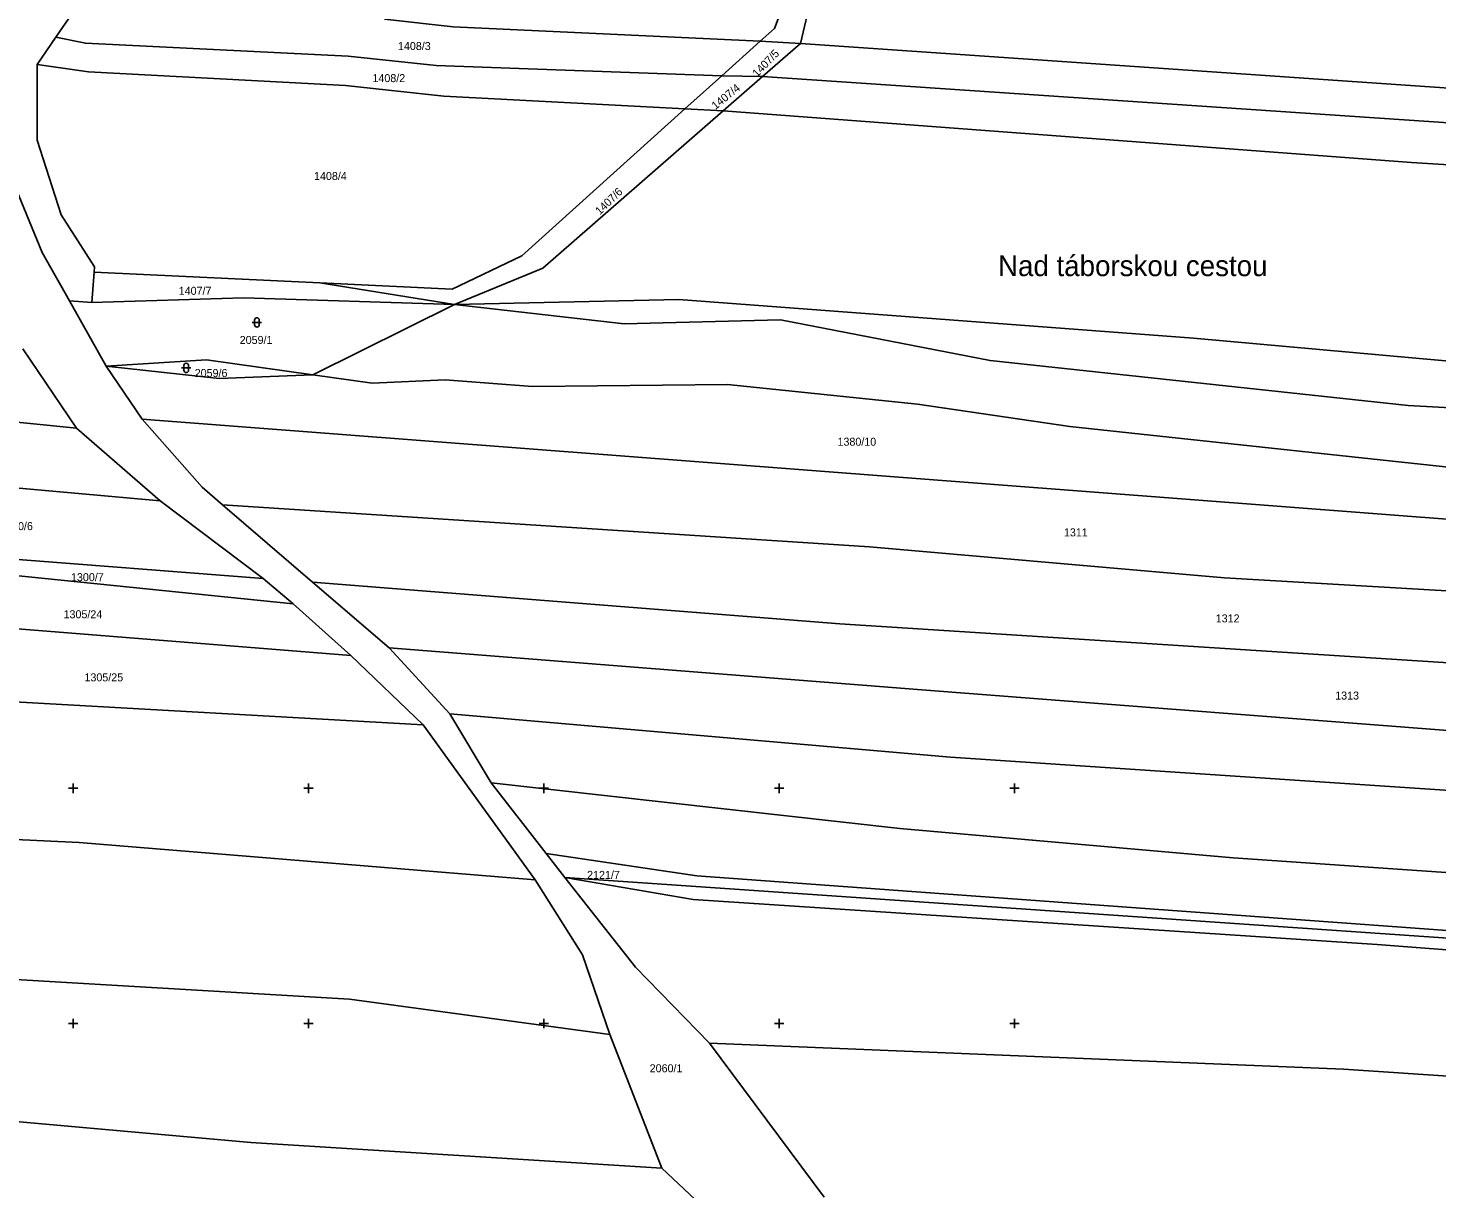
# Model space of a CAD drawing. Extents: x -776734 to -748832, y -1118122 to -976986.
# Drawn here: x -750359.5 to -750060.3, y -1114035.1 to -1113788.5 of the extents above; entities that cross this region are included whole.
import ezdxf

# ---------------------------------------------------------------- set-up
doc = ezdxf.new("R2010")
doc.units = 0
for name, color, linetype in [('KM_Hranice parcel', 7, 'Continuous'), ('KM_Parcelní čísla', 7, 'Continuous'), ('KM_Pop  PČ popisy', 7, 'Continuous'), ('KM_Značky kultur', 7, 'Continuous'), ('Level 61 Křížky', 7, 'Continuous')]:
    doc.layers.add(name, color=color, linetype=linetype)

msp = doc.modelspace()

# ---------------------------------------------------------------- linework, layer by layer
at = {"layer": 'KM_Hranice parcel'}
for p, q in [((-750188.66, -1113763.12), (-750195.48, -1113791.7)), ((-750353.67, -1113790.38), (-750348.13, -1113782.32)), ((-750357.63, -1113796.15), (-750353.67, -1113790.38)), ((-750204.01, -1113791.2), (-750212.21, -1113798.59)), ((-750204.01, -1113791.2), (-750195.48, -1113791.7)), ((-750195.48, -1113791.7), (-750203.55, -1113798.74)), ((-750195.48, -1113791.7), (-749978.87, -1113806.65)), ((-750212.21, -1113798.59), (-750220.02, -1113805.63)), ((-750203.55, -1113798.74), (-750212.21, -1113798.59)), ((-750203.55, -1113798.74), (-750211.91, -1113806.03)), ((-750220.02, -1113805.63), (-750211.91, -1113806.03)), ((-750346, -1113846.78), (-750345.53, -1113840.34)), ((-750297.58, -1113842.6), (-750345.53, -1113840.34)), ((-750297.58, -1113842.6), (-750268.97, -1113847.15)), ((-750350.79, -1113846.38), (-750346, -1113846.78)), ((-750350.79, -1113846.38), (-750342.97, -1113860.28)), ((-750299.06, -1113862.12), (-750268.97, -1113847.15)), ((-750360.65, -1113856.6), (-750349.25, -1113873.44)), ((-750335.35, -1113871.57), (-750342.97, -1113860.28)), ((-749968.97, -1113899.62), (-750335.35, -1113871.57)), ((-750349.25, -1113873.44), (-750331.5, -1113888.93)), ((-750394.27, -1113883.24), (-750331.5, -1113888.93)), ((-750331.5, -1113888.93), (-750309.59, -1113905.41)), ((-750299.13, -1113906.19), (-750318.24, -1113889.76)), ((-750386.99, -1113899.39), (-750309.59, -1113905.41)), ((-750309.59, -1113905.41), (-750303.26, -1113910.79)), ((-750282.86, -1113920.17), (-750299.13, -1113906.19)), ((-750399.57, -1113913.11), (-750290.98, -1113921.75)), ((-750303.26, -1113910.79), (-750290.98, -1113921.75)), ((-750290.98, -1113921.75), (-750275.6, -1113936.54)), ((-750269.98, -1113934.18), (-750282.86, -1113920.17)), ((-750413.63, -1113928.68), (-750275.6, -1113936.54)), ((-750261.21, -1113948.83), (-750269.98, -1113934.18)), ((-750275.6, -1113936.54), (-750251.84, -1113969.47)), ((-750249.5, -1113963.87), (-750261.21, -1113948.83)), ((-750245.52, -1113968.92), (-750249.5, -1113963.87)), ((-750235.94, -1114002.32), (-750224.9, -1114030.76)), ((-750190.44, -1114036.88), (-750214.77, -1114004.16)), ((-750224.9, -1114030.76), (-750195.87, -1114058.02))]:
    msp.add_line(p, q, dxfattribs=at)
for points in [[(-750394.18, -1113687.07), (-750374.25, -1113712.84), (-750364.39, -1113734.2), (-750362.92, -1113755.97), (-750369.18, -1113776.02), (-750371.71, -1113792.51), (-750367.7, -1113809.24), (-750356.56, -1113836.11), (-750350.79, -1113846.38)], [(-750204.01, -1113791.2), (-750201.01, -1113788.5), (-750194.85, -1113772.26), (-750193.16, -1113762.73)], [(-750283.82, -1113786.52), (-750269.28, -1113788.16), (-750204.01, -1113791.2)], [(-750212.21, -1113798.59), (-750272.87, -1113796.42), (-750291.58, -1113794.37), (-750347.39, -1113791.64), (-750353.67, -1113790.38)], [(-750345.53, -1113840.34), (-750345.42, -1113839.14), (-750352.55, -1113828.09), (-750357.63, -1113812.27), (-750357.63, -1113796.15)], [(-750357.63, -1113796.15), (-750346.7, -1113797.74), (-750292.16, -1113800.62), (-750271.21, -1113802.92), (-750220.02, -1113805.63)], [(-749279.44, -1113867.03), (-749317.69, -1113860.67), (-749348.8, -1113859.59), (-749621.65, -1113838.06), (-750203.55, -1113798.74)], [(-750220.02, -1113805.63), (-750254.67, -1113836.87), (-750269.46, -1113843.92), (-750297.58, -1113842.6)], [(-750211.91, -1113806.03), (-750250.24, -1113839.45), (-750268.97, -1113847.15)], [(-750211.91, -1113806.03), (-750065.65, -1113817), (-749890.26, -1113827.96), (-749775.31, -1113834.29), (-749644.7, -1113843.57), (-749553.48, -1113852.08), (-749320.2, -1113868.64), (-749283.2, -1113873.98)], [(-750268.97, -1113847.15), (-750313.77, -1113845.79), (-750346, -1113846.78)], [(-750268.97, -1113847.15), (-750221.3, -1113846.1), (-750111.97, -1113854.3), (-749958.49, -1113868.15), (-749827, -1113875.2), (-749391.02, -1113905.91), (-749330.99, -1113912.64), (-749298.35, -1113917.84)], [(-750003.16, -1113879.78), (-750038.06, -1113870.22), (-750066.37, -1113868.66), (-750155.2, -1113859.1), (-750199.72, -1113850.41), (-750232.91, -1113851.29), (-750268.97, -1113847.15)], [(-750342.97, -1113860.28), (-750321.66, -1113858.91), (-750299.06, -1113862.12)], [(-750299.06, -1113862.12), (-750318.98, -1113862.89), (-750342.97, -1113860.28)], [(-750299.06, -1113862.12), (-750286.48, -1113863.89), (-750270.96, -1113863.21), (-750252.43, -1113864.61), (-750210.96, -1113864.17), (-750170.62, -1113868.36), (-750138.23, -1113873.14), (-750038.07, -1113883.87), (-749968.97, -1113899.62)], [(-750391.84, -1113869.57), (-750380.96, -1113870.27), (-750349.25, -1113873.44)], [(-750318.24, -1113889.76), (-750322.61, -1113885.99), (-750335.35, -1113871.57)], [(-750318.24, -1113889.76), (-750180.82, -1113898.7), (-750105.43, -1113905.24), (-750014.61, -1113910.61), (-749954.02, -1113915.99), (-749886.91, -1113919.81)], [(-750386.99, -1113899.39), (-750387.26, -1113902.24), (-750303.26, -1113910.79)], [(-750299.13, -1113906.19), (-750187.1, -1113915.02), (-750044.49, -1113924.18), (-749969.7, -1113929.94), (-749932.26, -1113930.52), (-749852.43, -1113936.67)], [(-750282.86, -1113920.17), (-750170.61, -1113928.99), (-750046.09, -1113938.63), (-749826.88, -1113951.64)], [(-750269.98, -1113934.18), (-750163.63, -1113943.36), (-749933.46, -1113958.75), (-749797.91, -1113967.83)], [(-750261.21, -1113948.83), (-750174.38, -1113958.52), (-750103.53, -1113964.75), (-749907.45, -1113978.3), (-749763.69, -1113985.76)], [(-750516.14, -1113952.73), (-750476.6, -1113954.73), (-750420.88, -1113958.1), (-750348.73, -1113961.53), (-750251.84, -1113969.47)], [(-750249.5, -1113963.87), (-750217.52, -1113968.63), (-749836.52, -1113996.38)], [(-750251.84, -1113969.47), (-750241.81, -1113985.39), (-750235.94, -1114002.32)], [(-750214.77, -1114004.16), (-750230.49, -1113987.98), (-750245.52, -1113968.92)], [(-750245.52, -1113968.92), (-749915.61, -1113991.63), (-749836.52, -1113996.38)], [(-749716.19, -1114009.08), (-749824.6, -1114002.25), (-750073, -1113983.21), (-750218.28, -1113973.62), (-750245.52, -1113968.92)], [(-750575.88, -1113977.58), (-750568.19, -1113978.59), (-750507.93, -1113980.91), (-750474.94, -1113982.65), (-750399.94, -1113989.32), (-750379.08, -1113989.65), (-750291.29, -1113994.84), (-750235.94, -1114002.32)], [(-750610.4, -1114003.29), (-750570.76, -1114008.72), (-750472.46, -1114010.98), (-750312.27, -1114025.25), (-750224.9, -1114030.76)], [(-749680.21, -1114035.66), (-749823.78, -1114026.83), (-750080.13, -1114009.7), (-750214.77, -1114004.16)]]:
    msp.add_lwpolyline(points, dxfattribs=at)
at = {"layer": 'KM_Značky kultur'}
for p, q in [((-750311.441, -1113850.481), (-750311.441, -1113851.482)), ((-750310.439, -1113851.482), (-750310.439, -1113850.481)), ((-750311.941, -1113850.981), (-750309.939, -1113850.981)), ((-750326.971, -1113860.651), (-750324.969, -1113860.651)), ((-750326.471, -1113860.151), (-750326.471, -1113861.152)), ((-750325.469, -1113861.152), (-750325.469, -1113860.151))]:
    msp.add_line(p, q, dxfattribs=at)
for centre, start, end in [((-750310.94, -1113850.4809), 0, 180), ((-750310.94, -1113851.4809), 180, 359.987886), ((-750325.97, -1113860.1509), 0, 180), ((-750325.97, -1113861.1509), 180, 359.987886)]:
    msp.add_arc(centre, 0.5, start, end, dxfattribs=at)
at = {"layer": 'Level 61 Křížky'}
for p, q in [((-750350, -1113950), (-750350, -1113949)), ((-750300, -1113950), (-750300, -1113949)), ((-750250, -1113950), (-750250, -1113949)), ((-750200, -1113950), (-750200, -1113949)), ((-750150, -1113950), (-750150, -1113949)), ((-750150, -1113950), (-750150, -1113949)), ((-750351, -1113950), (-750349, -1113950)), ((-750350, -1113951), (-750350, -1113950)), ((-750301, -1113950), (-750299, -1113950)), ((-750300, -1113951), (-750300, -1113950)), ((-750251, -1113950), (-750249, -1113950)), ((-750250, -1113951), (-750250, -1113950)), ((-750201, -1113950), (-750199, -1113950)), ((-750200, -1113951), (-750200, -1113950)), ((-750151, -1113950), (-750149, -1113950)), ((-750151, -1113950), (-750149, -1113950)), ((-750150, -1113951), (-750150, -1113950)), ((-750150, -1113951), (-750150, -1113950)), ((-750351, -1114000), (-750349, -1114000)), ((-750350, -1114000), (-750350, -1113999)), ((-750350, -1114001), (-750350, -1114000)), ((-750301, -1114000), (-750299, -1114000)), ((-750300, -1114000), (-750300, -1113999)), ((-750300, -1114001), (-750300, -1114000)), ((-750251, -1114000), (-750249, -1114000)), ((-750250, -1114000), (-750250, -1113999)), ((-750250, -1114001), (-750250, -1114000)), ((-750201, -1114000), (-750199, -1114000)), ((-750200, -1114000), (-750200, -1113999)), ((-750200, -1114001), (-750200, -1114000)), ((-750151, -1114000), (-750149, -1114000)), ((-750150, -1114000), (-750150, -1113999)), ((-750150, -1114001), (-750150, -1114000))]:
    msp.add_line(p, q, dxfattribs=at)

# ---------------------------------------------------------------- texts
at = {"layer": 'KM_Parcelní čísla'}
for s, p in [('1408/3', (-750280.977, -1113793.1)), ('1408/2', (-750286.397, -1113799.92)), ('1408/4', (-750298.807, -1113820.72)), ('1407/7', (-750327.557, -1113845.12)), ('2059/1', (-750314.597, -1113855.56)), ('2059/6', (-750324.157, -1113862.59)), ('1380/10', (-750187.606, -1113877.19)), ('1300/6', (-750365.487, -1113895.13)), ('1311', (-750139.514, -1113896.46)), ('1300/7', (-750350.437, -1113905.98)), ('1305/24', (-750352.016, -1113913.86)), ('1312', (-750107.264, -1113914.74)), ('1305/25', (-750347.576, -1113927.27)), ('1313', (-750081.884, -1113931.14)), ('2121/7', (-750240.807, -1113969.25)), ('2060/1', (-750227.507, -1114010.35))]:
    msp.add_text(s, height=1.7, dxfattribs=at).set_placement(p)
for s, rotation, p in [('1407/5', 46, (-750204.67, -1113798.98)), ('1407/4', 39, (-750213.522, -1113805.844)), ('1407/6', 43.999997, (-750238.099, -1113828.243))]:
    msp.add_text(s, height=1.7, rotation=rotation, dxfattribs=at).set_placement(p)
at = {"layer": 'KM_Pop  PČ popisy'}
msp.add_text('Nad táborskou cestou', height=4.399998, dxfattribs=at).set_placement((-750153.512, -1113841.15))

doc.saveas('drawing.dxf')
